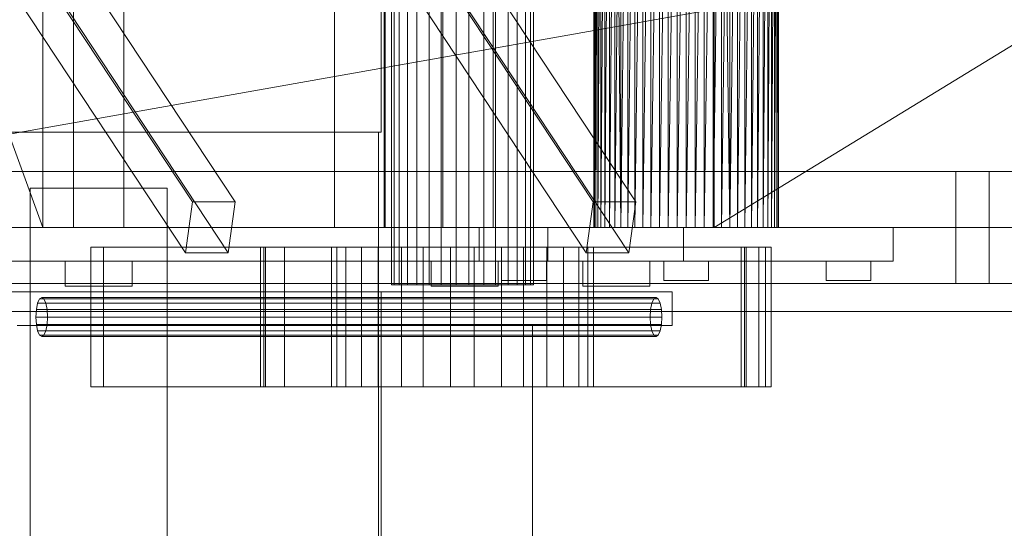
# Model space of a CAD drawing. Header units: millimetres. Extents: x -2233 to 61924, y -68080 to 6847.
# Tile 566 of 656: x 24422 to 24774, y -18538 to -18356. Entities that reach past the tile are written whole.
import ezdxf

# ---------------------------------------------------------------- set-up
doc = ezdxf.new("R2010")
doc.units = ezdxf.units.MM
doc.layers.add('superior_briquetadora', color=7, linetype='Continuous', lineweight=0)
doc.layers.add('superior_C02', color=7, linetype='Continuous', lineweight=0)

msp = doc.modelspace()

# ---------------------------------------------------------------- linework, layer by layer
at = {"layer": 'superior_briquetadora'}
for p, q in [((24551.067, -18160), (24551.067, -18396)), ((24441.067, -18430), (24441.067, -18188)), ((24459.067, -18430), (24459.067, -18188)), ((24534.406, -18430), (24534.406, -18188)), ((24552.067, -18188), (24552.067, -18430)), ((24552.406, -18430), (24552.406, -18188)), ((24573.067, -18430), (24573.067, -18188)), ((24591.067, -18430), (24591.067, -18188)), ((25470.067, -18210), (24230.067, -18430)), ((24350.067, -18210), (24430.067, -18430)), ((24430.067, -18430), (24430.067, -18210)), ((24627.226, -18210), (24627.067, -18430)), ((24627.067, -18210), (24627.067, -18430)), ((24627.226, -18210), (24627.226, -18430)), ((24627.702, -18430), (24627.226, -18210)), ((24627.226, -18430), (24627.702, -18210)), ((24628.488, -18210), (24627.702, -18430)), ((24627.702, -18210), (24627.702, -18430)), ((24629.579, -18210), (24628.488, -18430)), ((24628.488, -18430), (24628.488, -18210)), ((24630.964, -18210), (24629.579, -18430)), ((24629.579, -18430), (24629.579, -18210)), ((24632.629, -18210), (24630.964, -18430)), ((24630.964, -18430), (24630.964, -18210)), ((24634.558, -18210), (24632.629, -18430)), ((24632.629, -18430), (24632.629, -18210)), ((24634.558, -18210), (24634.558, -18430)), ((24636.733, -18430), (24634.558, -18210)), ((24634.558, -18430), (24636.733, -18210)), ((24639.133, -18210), (24636.733, -18430)), ((24636.733, -18210), (24636.733, -18430)), ((24641.734, -18210), (24639.133, -18430)), ((24639.133, -18430), (24639.133, -18210)), ((24644.511, -18210), (24641.734, -18430)), ((24641.734, -18430), (24641.734, -18210)), ((24647.439, -18210), (24644.511, -18430)), ((24644.511, -18430), (24644.511, -18210)), ((24650.488, -18210), (24647.439, -18430)), ((24647.439, -18210), (24647.439, -18430)), ((24653.63, -18210), (24650.488, -18430)), ((24650.488, -18210), (24650.488, -18430)), ((24656.833, -18210), (24653.63, -18430)), ((24653.63, -18210), (24653.63, -18430)), ((24660.067, -18210), (24656.833, -18430)), ((24656.833, -18210), (24656.833, -18430)), ((24663.302, -18210), (24660.067, -18430)), ((24660.067, -18210), (24660.067, -18430)), ((24666.505, -18210), (24663.302, -18430)), ((24663.302, -18210), (24663.302, -18430)), ((24669.647, -18210), (24666.505, -18430)), ((24666.505, -18210), (24666.505, -18430)), ((24672.696, -18210), (24669.647, -18430)), ((24669.647, -18210), (24669.647, -18430)), ((24670.067, -18210), (24670.067, -18430)), ((24670.067, -18430), (25030.067, -18210)), ((24675.624, -18210), (24672.696, -18430)), ((24672.696, -18210), (24672.696, -18430)), ((24672.696, -18210), (24675.624, -18430)), ((24678.401, -18210), (24675.624, -18430)), ((24675.624, -18210), (24675.624, -18430)), ((24681.002, -18210), (24678.401, -18430)), ((24678.401, -18210), (24678.401, -18430)), ((24683.402, -18210), (24681.002, -18430)), ((24681.002, -18210), (24681.002, -18430)), ((24685.577, -18210), (24683.402, -18430)), ((24683.402, -18210), (24683.402, -18430)), ((24687.506, -18210), (24685.577, -18430)), ((24685.577, -18430), (24685.577, -18210)), ((24689.171, -18210), (24687.506, -18430)), ((24687.506, -18430), (24687.506, -18210)), ((24690.556, -18210), (24689.171, -18430)), ((24689.171, -18430), (24689.171, -18210)), ((24691.647, -18210), (24690.556, -18430)), ((24690.556, -18430), (24690.556, -18210)), ((24692.433, -18210), (24691.647, -18430)), ((24691.647, -18430), (24691.647, -18210)), ((24692.909, -18210), (24692.433, -18430)), ((24692.433, -18430), (24692.433, -18210)), ((24693.067, -18210), (24692.909, -18430)), ((24692.909, -18430), (24692.909, -18210)), ((24693.067, -18430), (24693.067, -18210)), ((24411.416, -18396), (24430.363, -18396)), ((24411.799, -18396), (24430.558, -18396)), ((24430.363, -18396), (24450.067, -18396)), ((24430.558, -18396), (24450.067, -18396)), ((24450.067, -18396), (24469.577, -18396)), ((24450.067, -18396), (24469.772, -18396)), ((24469.577, -18396), (24488.336, -18396)), ((24469.772, -18396), (24488.719, -18396)), ((24488.336, -18396), (24505.625, -18396)), ((24488.719, -18396), (24506.18, -18396)), ((24505.625, -18396), (24520.778, -18396)), ((24506.18, -18396), (24521.485, -18396)), ((24520.778, -18396), (24533.214, -18396)), ((24521.485, -18396), (24534.046, -18396)), ((24533.214, -18396), (24542.455, -18396)), ((24534.046, -18396), (24543.379, -18396)), ((24542.455, -18396), (24548.146, -18396)), ((24543.379, -18396), (24549.127, -18396)), ((24548.146, -18396), (24550.067, -18396)), ((24549.127, -18396), (24551.067, -18396)), ((24550.067, -18396), (24550.067, -18596)), ((24425.567, -18596), (24425.567, -18416)), ((24432.479, -18416), (24425.567, -18416)), ((24474.567, -18416), (24425.567, -18416)), ((24439.479, -18416), (24432.479, -18416)), ((24446.532, -18416), (24439.479, -18416)), ((24453.603, -18416), (24446.532, -18416)), ((24460.656, -18416), (24453.603, -18416)), ((24467.655, -18416), (24460.656, -18416)), ((24474.567, -18416), (24467.655, -18416)), ((24474.567, -18416), (24474.567, -18596)), ((23750.067, -18430), (25950.067, -18430)), ((25830.067, -18430), (23870.067, -18430)), ((23900.067, -18430), (25800.067, -18430)), ((23954.067, -18430), (25456.734, -18430)), ((24230.067, -18430), (24670.067, -18430)), ((24230.067, -18430), (25470.067, -18430)), ((24230.067, -18430), (25456.734, -18430)), ((24350.067, -18430), (24629.579, -18430)), ((24628.488, -18430), (24350.067, -18430)), ((24350.067, -18430), (24670.067, -18430)), ((24634.558, -18430), (24350.067, -18430)), ((24430.067, -18430), (24350.067, -18430)), ((24632.629, -18430), (24350.067, -18430)), ((24630.964, -18430), (24350.067, -18430)), ((24422.154, -18430), (24404.602, -18430)), ((24430.721, -18430), (24411.657, -18430)), ((24420.324, -18430), (24440.123, -18430)), ((24440.656, -18430), (24422.154, -18430)), ((24430.067, -18430), (24628.488, -18430)), ((24627.702, -18430), (24430.067, -18430)), ((24627.226, -18430), (24430.067, -18430)), ((24627.067, -18430), (24430.067, -18430)), ((24629.579, -18430), (24430.067, -18430)), ((24630.964, -18430), (24430.067, -18430)), ((24632.629, -18430), (24430.067, -18430)), ((24634.558, -18430), (24430.067, -18430)), ((24636.733, -18430), (24430.067, -18430)), ((24639.133, -18430), (24430.067, -18430)), ((24641.734, -18430), (24430.067, -18430)), ((24644.511, -18430), (24430.067, -18430)), ((24647.439, -18430), (24430.067, -18430)), ((24650.488, -18430), (24430.067, -18430)), ((24653.63, -18430), (24430.067, -18430)), ((24656.833, -18430), (24430.067, -18430)), ((24660.067, -18430), (24430.067, -18430)), ((24663.302, -18430), (24430.067, -18430)), ((24430.067, -18430), (25036.833, -18430)), ((25270.067, -18430), (24430.067, -18430)), ((24430.067, -18430), (25033.63, -18430)), ((24450.067, -18430), (24430.721, -18430)), ((24440.123, -18430), (24460.012, -18430)), ((24459.479, -18430), (24440.656, -18430)), ((24441.959, -18430), (24441.067, -18430)), ((24444.456, -18430), (24441.959, -18430)), ((24448.065, -18430), (24444.456, -18430)), ((24452.07, -18430), (24448.065, -18430)), ((24469.414, -18430), (24450.067, -18430)), ((24455.679, -18430), (24452.07, -18430)), ((24458.176, -18430), (24455.679, -18430)), ((24459.067, -18430), (24458.176, -18430)), ((24477.981, -18430), (24459.479, -18430)), ((24460.012, -18430), (24479.811, -18430)), ((24488.478, -18430), (24469.414, -18430)), ((24495.533, -18430), (24477.981, -18430)), ((24479.811, -18430), (24499.341, -18430)), ((24506.982, -18430), (24488.478, -18430)), ((24511.536, -18430), (24495.533, -18430)), ((24499.341, -18430), (24518.425, -18430)), ((24524.656, -18430), (24506.982, -18430)), ((24525.446, -18430), (24511.536, -18430)), ((24518.425, -18430), (24536.889, -18430)), ((24541.242, -18430), (24524.656, -18430)), ((24536.79, -18430), (24525.446, -18430)), ((24535.297, -18430), (24534.406, -18430)), ((24537.794, -18430), (24535.297, -18430)), ((24545.18, -18430), (24536.79, -18430)), ((24536.889, -18430), (24554.567, -18430)), ((24541.403, -18430), (24537.794, -18430)), ((24556.499, -18430), (24541.242, -18430)), ((24545.408, -18430), (24541.403, -18430)), ((24550.331, -18430), (24545.18, -18430)), ((24549.017, -18430), (24545.408, -18430)), ((24551.514, -18430), (24549.017, -18430)), ((24552.067, -18430), (24550.331, -18430)), ((24552.406, -18430), (24551.514, -18430)), ((24554.567, -18430), (24571.299, -18430)), ((24570.203, -18430), (24556.499, -18430)), ((24582.156, -18430), (24570.203, -18430)), ((24571.299, -18430), (24586.933, -18430)), ((24573.959, -18430), (24573.067, -18430)), ((24576.456, -18430), (24573.959, -18430)), ((24580.065, -18430), (24576.456, -18430)), ((24584.07, -18430), (24580.065, -18430)), ((24592.183, -18430), (24582.156, -18430)), ((24587.679, -18430), (24584.07, -18430)), ((24586.067, -18430), (24588.589, -18430)), ((24586.067, -18430), (24586.067, -18442)), ((24586.933, -18430), (24601.328, -18430)), ((24590.176, -18430), (24587.679, -18430)), ((24588.589, -18430), (24595.982, -18430)), ((24591.067, -18430), (24590.176, -18430)), ((24600.138, -18430), (24592.183, -18430)), ((24595.982, -18430), (24607.742, -18430)), ((24605.904, -18430), (24600.138, -18430)), ((24601.328, -18430), (24614.353, -18430)), ((24609.397, -18430), (24605.904, -18430)), ((24607.742, -18430), (24623.067, -18430)), ((24610.567, -18430), (24609.397, -18430)), ((24610.567, -18430), (24610.567, -18442)), ((24614.353, -18430), (24625.889, -18430)), ((24623.067, -18430), (24640.915, -18430)), ((24625.889, -18430), (24635.834, -18430)), ((24627.067, -18430), (24627.226, -18430)), ((24627.226, -18430), (24627.702, -18430)), ((24627.702, -18430), (24628.488, -18430)), ((24628.488, -18430), (24629.579, -18430)), ((24629.579, -18430), (24630.964, -18430)), ((24630.964, -18430), (24632.629, -18430)), ((24632.629, -18430), (24634.558, -18430)), ((24634.558, -18430), (24636.733, -18430)), ((24634.558, -18430), (24670.067, -18430)), ((24635.834, -18430), (24644.096, -18430)), ((24636.733, -18430), (24639.133, -18430)), ((24636.733, -18430), (24670.067, -18430)), ((24639.133, -18430), (24641.734, -18430)), ((24639.133, -18430), (24670.067, -18430)), ((24640.915, -18430), (24660.067, -18430)), ((24641.734, -18430), (24644.511, -18430)), ((24641.734, -18430), (24670.067, -18430)), ((24644.096, -18430), (24650.602, -18430)), ((24644.511, -18430), (24647.439, -18430)), ((24644.511, -18430), (24670.067, -18430)), ((24647.439, -18430), (24650.488, -18430)), ((24647.439, -18430), (24670.067, -18430)), ((24650.488, -18430), (24653.63, -18430)), ((24650.488, -18430), (24670.067, -18430)), ((24650.602, -18430), (24655.291, -18430)), ((24653.63, -18430), (24656.833, -18430)), ((24653.63, -18430), (24670.067, -18430)), ((24655.291, -18430), (24658.121, -18430)), ((24656.833, -18430), (24660.067, -18430)), ((24656.833, -18430), (24670.067, -18430)), ((24658.121, -18430), (24659.067, -18430)), ((24659.067, -18430), (24659.067, -18442)), ((24660.067, -18430), (24679.22, -18430)), ((24660.067, -18430), (24663.302, -18430)), ((24660.067, -18430), (24670.067, -18430)), ((24663.302, -18430), (24666.505, -18430)), ((24663.302, -18430), (24670.067, -18430)), ((24663.302, -18430), (25033.63, -18430)), ((24666.505, -18430), (24669.647, -18430)), ((24666.505, -18430), (24670.067, -18430)), ((25030.488, -18430), (24666.505, -18430)), ((25033.63, -18430), (24666.505, -18430)), ((24669.647, -18430), (24672.696, -18430)), ((24669.647, -18430), (24670.067, -18430)), ((25027.439, -18430), (24669.647, -18430)), ((25030.488, -18430), (24669.647, -18430)), ((24670.067, -18430), (25030.067, -18430)), ((24683.402, -18430), (24670.067, -18430)), ((24670.067, -18430), (24685.577, -18430)), ((24681.002, -18430), (24670.067, -18430)), ((24670.067, -18430), (24687.506, -18430)), ((24678.401, -18430), (24670.067, -18430)), ((24675.624, -18430), (24670.067, -18430)), ((24672.696, -18430), (24670.067, -18430)), ((24672.696, -18430), (24675.624, -18430)), ((24672.696, -18430), (25024.511, -18430)), ((25027.439, -18430), (24672.696, -18430)), ((24675.624, -18430), (24678.401, -18430)), ((25021.734, -18430), (24675.624, -18430)), ((25024.511, -18430), (24675.624, -18430)), ((24678.401, -18430), (24681.002, -18430)), ((25021.734, -18430), (24678.401, -18430)), ((24679.22, -18430), (24697.067, -18430)), ((24681.002, -18430), (24683.402, -18430)), ((25016.733, -18430), (24681.002, -18430)), ((25019.133, -18430), (24681.002, -18430)), ((25021.734, -18430), (24681.002, -18430)), ((24683.402, -18430), (24685.577, -18430)), ((24683.402, -18430), (25014.558, -18430)), ((25016.733, -18430), (24683.402, -18430)), ((24685.577, -18430), (24687.506, -18430)), ((24685.577, -18430), (25012.629, -18430)), ((25014.558, -18430), (24685.577, -18430)), ((24687.506, -18430), (24689.171, -18430)), ((24687.506, -18430), (25012.629, -18430)), ((25010.964, -18430), (24687.506, -18430)), ((24687.506, -18430), (25030.067, -18430)), ((24689.171, -18430), (24690.556, -18430)), ((24689.171, -18430), (25010.964, -18430)), ((25009.579, -18430), (24689.171, -18430)), ((24690.556, -18430), (24691.647, -18430)), ((24690.556, -18430), (25009.579, -18430)), ((25008.488, -18430), (24690.556, -18430)), ((24691.647, -18430), (24692.433, -18430)), ((25008.488, -18430), (24691.647, -18430)), ((24692.433, -18430), (24692.909, -18430)), ((24692.433, -18430), (25008.488, -18430)), ((25007.702, -18430), (24692.433, -18430)), ((25007.226, -18430), (24692.433, -18430)), ((24692.909, -18430), (24693.067, -18430)), ((25007.226, -18430), (24692.909, -18430)), ((24692.909, -18430), (25007.067, -18430)), ((24693.067, -18430), (25007.226, -18430)), ((25007.067, -18430), (24693.067, -18430)), ((24697.067, -18430), (24712.393, -18430)), ((24712.393, -18430), (24724.153, -18430)), ((24724.153, -18430), (24731.546, -18430)), ((24731.546, -18430), (24734.067, -18430)), ((24734.067, -18430), (24734.067, -18442)), ((24430.721, -18442), (24411.657, -18442)), ((24420.324, -18442), (24440.123, -18442)), ((24450.067, -18442), (24430.721, -18442)), ((24439.256, -18442), (24438.067, -18442)), ((24438.067, -18442), (24438.067, -18451)), ((24442.586, -18442), (24439.256, -18442)), ((24440.123, -18442), (24460.012, -18442)), ((24447.397, -18442), (24442.586, -18442)), ((24452.738, -18442), (24447.397, -18442)), ((24469.414, -18442), (24450.067, -18442)), ((24457.549, -18442), (24452.738, -18442)), ((24460.879, -18442), (24457.549, -18442)), ((24460.012, -18442), (24479.811, -18442)), ((24462.067, -18442), (24460.879, -18442)), ((24462.067, -18442), (24462.067, -18451)), ((24488.478, -18442), (24469.414, -18442)), ((24479.811, -18442), (24499.341, -18442)), ((24506.982, -18442), (24488.478, -18442)), ((24499.341, -18442), (24518.425, -18442)), ((24524.656, -18442), (24506.982, -18442)), ((24518.425, -18442), (24536.889, -18442)), ((24541.242, -18442), (24524.656, -18442)), ((24536.889, -18442), (24554.567, -18442)), ((24556.499, -18442), (24541.242, -18442)), ((24554.567, -18442), (24571.299, -18442)), ((24570.203, -18442), (24556.499, -18442)), ((24570.071, -18442), (24568.882, -18442)), ((24568.882, -18442), (24568.882, -18451)), ((24573.4, -18442), (24570.071, -18442)), ((24582.156, -18442), (24570.203, -18442)), ((24571.299, -18442), (24586.933, -18442)), ((24578.212, -18442), (24573.4, -18442)), ((24583.552, -18442), (24578.212, -18442)), ((24592.183, -18442), (24582.156, -18442)), ((24588.364, -18442), (24583.552, -18442)), ((24586.067, -18442), (24588.589, -18442)), ((24586.933, -18442), (24601.328, -18442)), ((24591.694, -18442), (24588.364, -18442)), ((24588.589, -18442), (24595.982, -18442)), ((24592.882, -18442), (24591.694, -18442)), ((24600.138, -18442), (24592.183, -18442)), ((24592.882, -18442), (24592.882, -18451)), ((24594.067, -18442), (24594.86, -18442)), ((24594.067, -18442), (24594.067, -18449)), ((24594.86, -18442), (24597.08, -18442)), ((24595.982, -18442), (24607.742, -18442)), ((24597.08, -18442), (24600.287, -18442)), ((24605.904, -18442), (24600.138, -18442)), ((24600.287, -18442), (24603.848, -18442)), ((24601.328, -18442), (24614.353, -18442)), ((24603.848, -18442), (24607.055, -18442)), ((24609.397, -18442), (24605.904, -18442)), ((24607.055, -18442), (24609.275, -18442)), ((24607.742, -18442), (24623.067, -18442)), ((24609.275, -18442), (24610.067, -18442)), ((24610.567, -18442), (24609.397, -18442)), ((24610.067, -18442), (24610.067, -18449)), ((24614.353, -18442), (24625.889, -18442)), ((24624.256, -18442), (24623.067, -18442)), ((24623.067, -18442), (24623.067, -18451)), ((24623.067, -18442), (24640.915, -18442)), ((24627.586, -18442), (24624.256, -18442)), ((24625.889, -18442), (24635.834, -18442)), ((24632.397, -18442), (24627.586, -18442)), ((24637.738, -18442), (24632.397, -18442)), ((24635.834, -18442), (24644.096, -18442)), ((24642.549, -18442), (24637.738, -18442)), ((24640.915, -18442), (24660.067, -18442)), ((24645.879, -18442), (24642.549, -18442)), ((24644.096, -18442), (24650.602, -18442)), ((24647.067, -18442), (24645.879, -18442)), ((24647.067, -18442), (24647.067, -18451)), ((24650.602, -18442), (24655.291, -18442)), ((24652.86, -18442), (24652.067, -18442)), ((24652.067, -18442), (24652.067, -18449)), ((24655.08, -18442), (24652.86, -18442)), ((24658.287, -18442), (24655.08, -18442)), ((24655.291, -18442), (24658.121, -18442)), ((24658.121, -18442), (24659.067, -18442)), ((24661.848, -18442), (24658.287, -18442)), ((24660.067, -18442), (24679.22, -18442)), ((24665.055, -18442), (24661.848, -18442)), ((24667.275, -18442), (24665.055, -18442)), ((24668.067, -18442), (24667.275, -18442)), ((24668.067, -18442), (24668.067, -18449)), ((24679.22, -18442), (24697.067, -18442)), ((24697.067, -18442), (24712.393, -18442)), ((24710.86, -18442), (24710.067, -18442)), ((24710.067, -18442), (24710.067, -18449)), ((24713.08, -18442), (24710.86, -18442)), ((24712.393, -18442), (24724.153, -18442)), ((24716.287, -18442), (24713.08, -18442)), ((24719.848, -18442), (24716.287, -18442)), ((24723.055, -18442), (24719.848, -18442)), ((24725.275, -18442), (24723.055, -18442)), ((24724.153, -18442), (24731.546, -18442)), ((24726.067, -18442), (24725.275, -18442)), ((24726.067, -18442), (24726.067, -18449)), ((24731.546, -18442), (24734.067, -18442)), ((24594.067, -18449), (24594.86, -18449)), ((24594.86, -18449), (24597.08, -18449)), ((24597.08, -18449), (24600.287, -18449)), ((24600.287, -18449), (24603.848, -18449)), ((24603.848, -18449), (24607.055, -18449)), ((24607.055, -18449), (24609.275, -18449)), ((24609.275, -18449), (24610.067, -18449)), ((24652.067, -18449), (24652.86, -18449)), ((24652.86, -18449), (24655.08, -18449)), ((24655.08, -18449), (24658.287, -18449)), ((24658.287, -18449), (24661.848, -18449)), ((24661.848, -18449), (24665.055, -18449)), ((24665.055, -18449), (24667.275, -18449)), ((24667.275, -18449), (24668.067, -18449)), ((24710.067, -18449), (24710.86, -18449)), ((24710.86, -18449), (24713.08, -18449)), ((24713.08, -18449), (24716.287, -18449)), ((24716.287, -18449), (24719.848, -18449)), ((24719.848, -18449), (24723.055, -18449)), ((24723.055, -18449), (24725.275, -18449)), ((24725.275, -18449), (24726.067, -18449)), ((24430.363, -18453), (24411.416, -18453)), ((24420.893, -18453), (24440.313, -18453)), ((24450.067, -18453), (24430.363, -18453)), ((24438.067, -18451), (24439.256, -18451)), ((24439.256, -18451), (24442.586, -18451)), ((24440.313, -18453), (24459.822, -18453)), ((24442.586, -18451), (24447.397, -18451)), ((24447.397, -18451), (24452.738, -18451)), ((24469.772, -18453), (24450.067, -18453)), ((24452.738, -18451), (24457.549, -18451)), ((24457.549, -18451), (24460.879, -18451)), ((24459.822, -18453), (24479.242, -18453)), ((24460.879, -18451), (24462.067, -18451)), ((24488.719, -18453), (24469.772, -18453)), ((24479.242, -18453), (24498.398, -18453)), ((24506.18, -18453), (24488.719, -18453)), ((24498.398, -18453), (24517.116, -18453)), ((24521.485, -18453), (24506.18, -18453)), ((24517.116, -18453), (24535.228, -18453)), ((24534.046, -18453), (24521.485, -18453)), ((24543.379, -18453), (24534.046, -18453)), ((24535.228, -18453), (24552.567, -18453)), ((24549.127, -18453), (24543.379, -18453)), ((24551.067, -18453), (24549.127, -18453)), ((24551.067, -18605), (24551.067, -18453)), ((24552.567, -18453), (24568.979, -18453)), ((24568.882, -18451), (24570.071, -18451)), ((24568.979, -18453), (24584.314, -18453)), ((24570.071, -18451), (24573.4, -18451)), ((24573.4, -18451), (24578.212, -18451)), ((24578.212, -18451), (24583.552, -18451)), ((24583.552, -18451), (24588.364, -18451)), ((24584.314, -18453), (24598.433, -18453)), ((24588.364, -18451), (24591.694, -18451)), ((24591.694, -18451), (24592.882, -18451)), ((24598.433, -18453), (24611.208, -18453)), ((24611.208, -18453), (24622.524, -18453)), ((24622.524, -18453), (24632.279, -18453)), ((24623.067, -18451), (24624.256, -18451)), ((24624.256, -18451), (24627.586, -18451)), ((24627.586, -18451), (24632.397, -18451)), ((24632.279, -18453), (24640.383, -18453)), ((24632.397, -18451), (24637.738, -18451)), ((24637.738, -18451), (24642.549, -18451)), ((24640.383, -18453), (24646.764, -18453)), ((24642.549, -18451), (24645.879, -18451)), ((24645.879, -18451), (24647.067, -18451)), ((24646.764, -18453), (24651.363, -18453)), ((24651.363, -18453), (24654.139, -18453)), ((24654.139, -18453), (24655.067, -18453)), ((24655.067, -18453), (24655.067, -18465)), ((23750.067, -18460), (25950.067, -18460)), ((23900.067, -18460), (25800.067, -18460)), ((24420.893, -18465), (24440.313, -18465)), ((24421.023, -18465), (24440.335, -18465)), ((24440.313, -18465), (24459.822, -18465)), ((24440.335, -18465), (24459.8, -18465)), ((24459.8, -18465), (24479.112, -18465)), ((24459.822, -18465), (24479.242, -18465)), ((24479.112, -18465), (24497.965, -18465)), ((24479.242, -18465), (24498.398, -18465)), ((24497.965, -18465), (24516.063, -18465)), ((24498.398, -18465), (24517.116, -18465)), ((24516.063, -18465), (24533.121, -18465)), ((24517.116, -18465), (24535.228, -18465)), ((24533.121, -18465), (24548.868, -18465)), ((24535.228, -18465), (24552.567, -18465)), ((24548.868, -18465), (24563.058, -18465)), ((24552.567, -18465), (24568.979, -18465)), ((24563.058, -18465), (24575.465, -18465)), ((24568.979, -18465), (24584.314, -18465)), ((24575.465, -18465), (24585.895, -18465)), ((24584.314, -18465), (24598.433, -18465)), ((24585.895, -18465), (24594.183, -18465)), ((24594.183, -18465), (24600.198, -18465)), ((24598.433, -18465), (24611.208, -18465)), ((24600.198, -18465), (24603.845, -18465)), ((24603.845, -18465), (24605.067, -18465)), ((24605.067, -18465), (24605.067, -18605)), ((24611.208, -18465), (24622.524, -18465)), ((24622.524, -18465), (24632.279, -18465)), ((24632.279, -18465), (24640.383, -18465)), ((24640.383, -18465), (24646.764, -18465)), ((24646.764, -18465), (24651.363, -18465)), ((24651.363, -18465), (24654.139, -18465)), ((24654.139, -18465), (24655.067, -18465))]:
    msp.add_line(p, q, dxfattribs=at)
at = {"layer": 'superior_C02'}
for p, q in [((24483.568, -18420.886), (24391.172, -18280.886)), ((24406.445, -18280.886), (24498.841, -18420.886)), ((24626.75, -18420.886), (24534.354, -18280.886)), ((24549.627, -18280.886), (24642.023, -18420.886)), ((24481.114, -18439.114), (24388.718, -18299.114)), ((24496.387, -18439.114), (24403.991, -18299.114)), ((24624.297, -18439.114), (24531.901, -18299.114)), ((24639.57, -18439.114), (24547.174, -18299.114)), ((24554.671, -18342.5), (24554.671, -18450.5)), ((24555.726, -18342.5), (24555.726, -18450.5)), ((24557.482, -18342.5), (24557.482, -18450.5)), ((24560.488, -18342.5), (24560.488, -18450.5)), ((24563.731, -18342.5), (24563.731, -18450.5)), ((24568.23, -18342.5), (24568.23, -18450.5)), ((24572.467, -18342.5), (24572.467, -18450.5)), ((24577.774, -18342.5), (24577.774, -18450.5)), ((24582.361, -18342.5), (24582.361, -18450.5)), ((24587.668, -18342.5), (24587.668, -18450.5)), ((24591.905, -18342.5), (24591.905, -18450.5)), ((24596.404, -18342.5), (24596.404, -18450.5)), ((24599.647, -18342.5), (24599.647, -18450.5)), ((24602.653, -18342.5), (24602.653, -18450.5)), ((24604.409, -18450.5), (24604.409, -18342.5)), ((24605.464, -18342.5), (24605.464, -18450.5)), ((24756.357, -18410), (24245.673, -18410)), ((24257.595, -18410), (24768.279, -18410)), ((24811.497, -18410), (24300.813, -18410)), ((24315.715, -18410), (24826.399, -18410)), ((24756.357, -18410), (24756.357, -18450)), ((24768.279, -18410), (24756.357, -18410)), ((24768.279, -18450), (24768.279, -18410)), ((24481.114, -18439.114), (24483.568, -18420.886)), ((24483.568, -18420.886), (24498.841, -18420.886)), ((24498.841, -18420.886), (24496.387, -18439.114)), ((24624.297, -18439.114), (24626.75, -18420.886)), ((24626.75, -18420.886), (24642.023, -18420.886)), ((24642.023, -18420.886), (24639.57, -18439.114)), ((24685.954, -18437), (24447.317, -18437)), ((24447.317, -18437), (24447.317, -18487)), ((24451.788, -18437), (24447.317, -18437)), ((24451.788, -18487), (24451.788, -18437)), ((24451.788, -18437), (24690.425, -18437)), ((24496.387, -18439.114), (24481.114, -18439.114)), ((24679.687, -18437), (24507.868, -18437)), ((24507.868, -18437), (24507.868, -18487)), ((24509.657, -18437), (24507.868, -18437)), ((24680.88, -18437), (24509.061, -18437)), ((24509.061, -18437), (24509.061, -18487)), ((24516.512, -18437), (24509.061, -18437)), ((24509.657, -18487), (24509.657, -18437)), ((24509.657, -18437), (24681.476, -18437)), ((24516.512, -18487), (24516.512, -18437)), ((24516.512, -18437), (24688.331, -18437)), ((24535.204, -18437), (24533.258, -18437)), ((24533.258, -18437), (24538.439, -18437)), ((24533.258, -18437), (24533.258, -18487)), ((24543.979, -18437), (24535.204, -18437)), ((24535.204, -18437), (24535.204, -18487)), ((24538.439, -18437), (24549.957, -18437)), ((24538.439, -18437), (24538.439, -18487)), ((24558.249, -18437), (24543.979, -18437)), ((24543.979, -18437), (24543.979, -18487)), ((24549.957, -18437), (24566.059, -18437)), ((24549.957, -18437), (24549.957, -18487)), ((24575.841, -18437), (24558.249, -18437)), ((24558.249, -18437), (24558.249, -18487)), ((24566.059, -18437), (24584.294, -18437)), ((24566.059, -18437), (24566.059, -18487)), ((24594.076, -18437), (24575.841, -18437)), ((24575.841, -18437), (24575.841, -18487)), ((24584.294, -18437), (24601.886, -18437)), ((24584.294, -18437), (24584.294, -18487)), ((24610.178, -18437), (24594.076, -18437)), ((24594.076, -18437), (24594.076, -18487)), ((24601.886, -18437), (24616.155, -18437)), ((24601.886, -18437), (24601.886, -18487)), ((24621.696, -18437), (24610.178, -18437)), ((24610.178, -18437), (24610.178, -18487)), ((24616.155, -18437), (24624.931, -18437)), ((24616.155, -18437), (24616.155, -18487)), ((24626.877, -18437), (24621.696, -18437)), ((24621.696, -18437), (24621.696, -18487)), ((24639.57, -18439.114), (24624.297, -18439.114)), ((24624.931, -18437), (24626.877, -18437)), ((24624.931, -18487), (24624.931, -18437)), ((24626.877, -18437), (24626.877, -18487)), ((24679.687, -18487), (24679.687, -18437)), ((24679.687, -18437), (24681.476, -18437)), ((24680.88, -18487), (24680.88, -18437)), ((24680.88, -18437), (24688.331, -18437)), ((24681.476, -18437), (24681.476, -18487)), ((24685.954, -18487), (24685.954, -18437)), ((24685.954, -18437), (24690.425, -18437)), ((24688.331, -18437), (24688.331, -18487)), ((24690.425, -18437), (24690.425, -18487)), ((24245.673, -18450), (24756.357, -18450)), ((24257.595, -18450), (24768.279, -18450)), ((24300.813, -18450), (24811.497, -18450)), ((24315.715, -18450), (24826.399, -18450)), ((24756.357, -18450), (24768.279, -18450)), ((24557.482, -18450.5), (24554.671, -18450.5)), ((24554.671, -18450.5), (24555.726, -18450.5)), ((24555.726, -18450.5), (24560.488, -18450.5)), ((24563.731, -18450.5), (24557.482, -18450.5)), ((24560.488, -18450.5), (24568.23, -18450.5)), ((24572.467, -18450.5), (24563.731, -18450.5)), ((24568.23, -18450.5), (24577.774, -18450.5)), ((24582.361, -18450.5), (24572.467, -18450.5)), ((24577.774, -18450.5), (24587.668, -18450.5)), ((24591.905, -18450.5), (24582.361, -18450.5)), ((24587.668, -18450.5), (24596.404, -18450.5)), ((24599.647, -18450.5), (24591.905, -18450.5)), ((24596.404, -18450.5), (24602.653, -18450.5)), ((24604.409, -18450.5), (24599.647, -18450.5)), ((24602.653, -18450.5), (24605.464, -18450.5)), ((24605.464, -18450.5), (24604.409, -18450.5)), ((24427.789, -18459.321), (24428.241, -18457.05)), ((24428.241, -18457.05), (24428.918, -18455.533)), ((24428.241, -18457.05), (24647.787, -18457.05)), ((24428.918, -18455.533), (24429.716, -18455)), ((24428.918, -18455.533), (24648.464, -18455.533)), ((24429.716, -18455), (24430.515, -18455.533)), ((24649.263, -18455), (24429.716, -18455)), ((24430.515, -18455.533), (24431.191, -18457.05)), ((24430.515, -18455.533), (24650.061, -18455.533)), ((24431.191, -18457.05), (24431.644, -18459.321)), ((24431.191, -18457.05), (24650.738, -18457.05)), ((24647.787, -18457.05), (24647.335, -18459.321)), ((24648.464, -18455.533), (24647.787, -18457.05)), ((24649.263, -18455), (24648.464, -18455.533)), ((24650.061, -18455.533), (24649.263, -18455)), ((24650.738, -18457.05), (24650.061, -18455.533)), ((24651.19, -18459.321), (24650.738, -18457.05)), ((24427.63, -18462), (24427.789, -18459.321)), ((24427.789, -18459.321), (24647.335, -18459.321)), ((24431.644, -18459.321), (24431.802, -18462)), ((24431.644, -18459.321), (24651.19, -18459.321)), ((24647.335, -18459.321), (24647.176, -18462)), ((24651.349, -18462), (24651.19, -18459.321)), ((24427.789, -18464.679), (24427.63, -18462)), ((24427.63, -18462), (24647.176, -18462)), ((24431.802, -18462), (24431.644, -18464.679)), ((24431.802, -18462), (24651.349, -18462)), ((24647.176, -18462), (24647.335, -18464.679)), ((24651.19, -18464.679), (24651.349, -18462)), ((24428.241, -18466.95), (24427.789, -18464.679)), ((24427.789, -18464.679), (24647.335, -18464.679)), ((24428.918, -18468.467), (24428.241, -18466.95)), ((24428.241, -18466.95), (24647.787, -18466.95)), ((24431.191, -18466.95), (24430.515, -18468.467)), ((24431.644, -18464.679), (24431.191, -18466.95)), ((24431.191, -18466.95), (24650.738, -18466.95)), ((24431.644, -18464.679), (24651.19, -18464.679)), ((24647.335, -18464.679), (24647.787, -18466.95)), ((24647.787, -18466.95), (24648.464, -18468.467)), ((24650.061, -18468.467), (24650.738, -18466.95)), ((24650.738, -18466.95), (24651.19, -18464.679)), ((24429.716, -18469), (24428.918, -18468.467)), ((24428.918, -18468.467), (24648.464, -18468.467)), ((24430.515, -18468.467), (24429.716, -18469)), ((24429.716, -18469), (24649.263, -18469)), ((24430.515, -18468.467), (24650.061, -18468.467)), ((24648.464, -18468.467), (24649.263, -18469)), ((24649.263, -18469), (24650.061, -18468.467)), ((24447.317, -18487), (24685.954, -18487)), ((24447.317, -18487), (24451.788, -18487)), ((24690.425, -18487), (24451.788, -18487)), ((24507.868, -18487), (24679.687, -18487)), ((24507.868, -18487), (24509.657, -18487)), ((24509.061, -18487), (24680.88, -18487)), ((24509.061, -18487), (24516.512, -18487)), ((24681.476, -18487), (24509.657, -18487)), ((24688.331, -18487), (24516.512, -18487)), ((24538.439, -18487), (24533.258, -18487)), ((24533.258, -18487), (24535.204, -18487)), ((24535.204, -18487), (24543.979, -18487)), ((24549.957, -18487), (24538.439, -18487)), ((24543.979, -18487), (24558.249, -18487)), ((24566.059, -18487), (24549.957, -18487)), ((24558.249, -18487), (24575.841, -18487)), ((24584.294, -18487), (24566.059, -18487)), ((24575.841, -18487), (24594.076, -18487)), ((24601.886, -18487), (24584.294, -18487)), ((24594.076, -18487), (24610.178, -18487)), ((24616.155, -18487), (24601.886, -18487)), ((24610.178, -18487), (24621.696, -18487)), ((24624.931, -18487), (24616.155, -18487)), ((24621.696, -18487), (24626.877, -18487)), ((24626.877, -18487), (24624.931, -18487)), ((24681.476, -18487), (24679.687, -18487)), ((24688.331, -18487), (24680.88, -18487)), ((24690.425, -18487), (24685.954, -18487))]:
    msp.add_line(p, q, dxfattribs=at)

doc.saveas('drawing.dxf')
